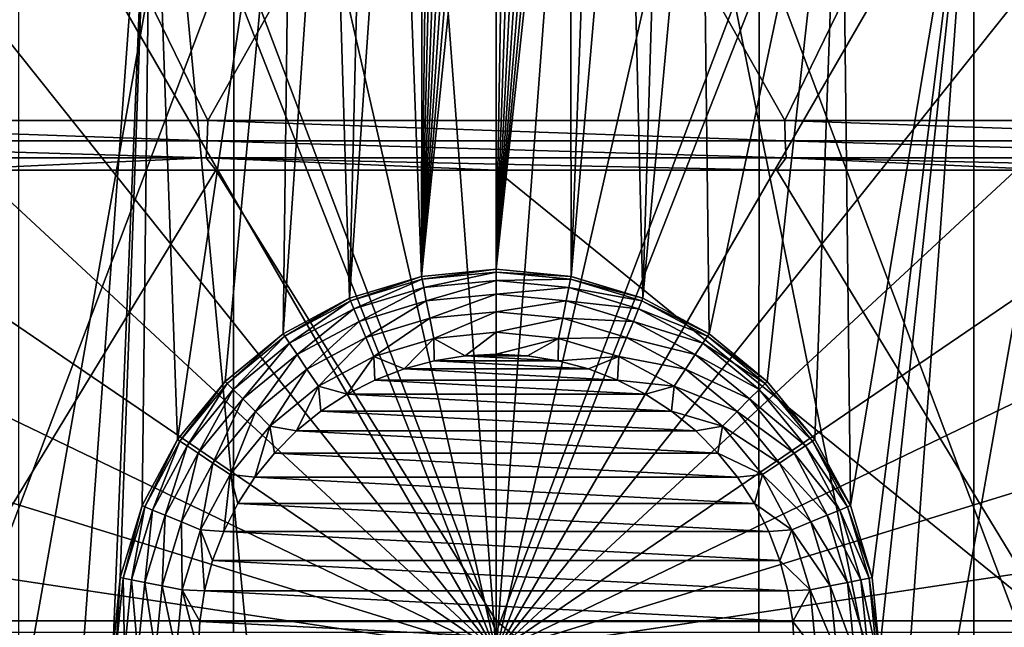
# Model space of a CAD drawing. Header units: metres. Extents: x -24 to 24, y -69 to 184.
# Tile 786 of 896: x -1.12 to 1.19, y 153.96 to 155.39. Entities that reach past the tile are written whole.
import ezdxf

# ---------------------------------------------------------------- set-up
doc = ezdxf.new("R2010")
doc.units = ezdxf.units.M
for name, color, linetype in [('4034', 7, 'CONTINUOUS'), ('4035', 7, 'CONTINUOUS'), ('4047', 7, 'CONTINUOUS'), ('4050', 7, 'CONTINUOUS'), ('4068', 2, 'CONTINUOUS'), ('4099', 7, 'CONTINUOUS'), ('4189', 7, 'CONTINUOUS'), ('4190', 7, 'CONTINUOUS'), ('4223', 7, 'CONTINUOUS'), ('4224', 7, 'CONTINUOUS'), ('4227', 7, 'CONTINUOUS'), ('608', 7, 'CONTINUOUS'), ('611', 7, 'CONTINUOUS'), ('618', 7, 'CONTINUOUS'), ('715', 7, 'CONTINUOUS'), ('731', 7, 'CONTINUOUS')]:
    doc.layers.add(name, color=color, linetype=linetype)

msp = doc.modelspace()

# ---------------------------------------------------------------- linework, layer by layer
at = {"layer": '4034'}
for points in [[(0, 147.8, -24.25), (2.16705, 160.06449, -24.152979), (2.173753, 147.8, -24.152377)], [(0, 160.06449, -24.25), (2.16705, 160.06449, -24.152979), (0, 147.8, -24.25)]]:
    msp.add_3dface(points, dxfattribs=at)
at = {"layer": '4035'}
for points in [[(0, 160.06449, -24.25), (-2.173753, 147.8, -24.152377), (-2.167046, 160.06449, -24.152979)], [(0, 160.06449, -24.25), (0, 147.8, -24.25), (-2.173753, 147.8, -24.152377)]]:
    msp.add_3dface(points, dxfattribs=at)
at = {"layer": '4047'}
for points in [[(0, 158.202198, -21.42148), (2.111006, 147.74019, -23.455195), (0.989318, 158.202198, -21.398623)], [(0, 147.74019, -23.55), (2.111006, 147.74019, -23.455195), (0, 158.202198, -21.42148)], [(0.989318, 158.202198, -21.398623), (2.111006, 147.74019, -23.455195), (1.976525, 158.202198, -21.3301)]]:
    msp.add_3dface(points, dxfattribs=at)
at = {"layer": '4050'}
for points in [[(-0.989318, 158.202198, -21.398623), (-1.976525, 158.202198, -21.3301), (-2.111006, 147.74019, -23.455195)], [(0, 147.74019, -23.55), (-0.989318, 158.202198, -21.398623), (-2.111006, 147.74019, -23.455195)], [(0, 147.74019, -23.55), (0, 158.202198, -21.42148), (-0.989318, 158.202198, -21.398623)]]:
    msp.add_3dface(points, dxfattribs=at)
at = {"layer": '4068'}
for points in [[(1.545021, 155.32229, 5.421079), (-2.4, 160.902618, 5.37238), (1.758052, 155.048588, 5.423467)], [(1.289863, 155.557181, 5.419029), (-2.4, 160.902618, 5.37238), (1.545021, 155.32229, 5.421079)], [(-2.4, 160.902618, 5.37238), (2.4, 160.902618, 5.37238), (1.758052, 155.048588, 5.423467)]]:
    msp.add_3dface(points, dxfattribs=at)
at = {"layer": '4099'}
for points in [[(-3.717684, 161.102693, -8.212887), (3.344558, 153.983029, -7.839761), (1.289207, 155.557692, -7.922286)], [(3.717684, 161.102693, -8.212887), (3.344558, 153.983029, -7.839761), (-3.717684, 161.102693, -8.212887)], [(2.971432, 146.863365, -7.466635), (-2.971432, 146.863365, -7.466635), (-3.344558, 153.983029, -7.839761)], [(2.971432, 146.863365, -7.466635), (-3.344558, 153.983029, -7.839761), (-1.289207, 152.242308, -7.748534)]]:
    msp.add_3dface(points, dxfattribs=at)
at = {"layer": '4189'}
for points in [[(-0.175593, 154.782703, 21.05), (0, 156.508824, 21.05), (0, 154.8, 21.05)], [(-0.029126, 156.506782, 21.05), (0, 156.508824, 21.05), (-0.175593, 154.782703, 21.05)], [(-0.05769, 156.500697, 21.05), (-0.029126, 156.506782, 21.05), (-0.175593, 154.782703, 21.05)], [(-0.085137, 156.49068, 21.05), (-0.05769, 156.500697, 21.05), (-0.175593, 154.782703, 21.05)], [(0, 156.508824, 21.05), (0.029126, 156.506782, 21.05), (0, 154.8, 21.05)], [(0.029126, 156.506782, 21.05), (0.05769, 156.500697, 21.05), (0, 154.8, 21.05)], [(0.05769, 156.500697, 21.05), (0.085137, 156.49068, 21.05), (0, 154.8, 21.05)], [(-0.110878, 156.476955, 21.05), (-0.085137, 156.49068, 21.05), (-0.175593, 154.782703, 21.05)], [(-0.134492, 156.459748, 21.05), (-0.110878, 156.476955, 21.05), (-0.175593, 154.782703, 21.05)], [(0.085137, 156.49068, 21.05), (0.110878, 156.476955, 21.05), (0, 154.8, 21.05)], [(0.110878, 156.476955, 21.05), (0.134492, 156.459748, 21.05), (0, 154.8, 21.05)], [(-0.155463, 156.439422, 21.05), (-0.134492, 156.459748, 21.05), (-0.175593, 154.782703, 21.05)], [(0.134492, 156.459748, 21.05), (0.155463, 156.439422, 21.05), (0, 154.8, 21.05)], [(-0.17339, 156.416376, 21.05), (-0.155463, 156.439422, 21.05), (-0.175593, 154.782703, 21.05)], [(0.155463, 156.439422, 21.05), (0.17339, 156.416376, 21.05), (0, 154.8, 21.05)], [(-0.233665, 156.343033, 21.05), (-0.17339, 156.416376, 21.05), (-0.175593, 154.782703, 21.05)], [(0, 154.8, 21.05), (0.17339, 156.416376, 21.05), (0.175593, 154.782703, 21.05)], [(0.17339, 156.416376, 21.05), (0.233665, 156.343033, 21.05), (0.175593, 154.782703, 21.05)], [(-0.34442, 154.73149, 21.05), (-0.233665, 156.343033, 21.05), (-0.175593, 154.782703, 21.05)], [(-0.30692, 156.282658, 21.05), (-0.233665, 156.343033, 21.05), (-0.34442, 154.73149, 21.05)], [(0.233665, 156.343033, 21.05), (0.30692, 156.282658, 21.05), (0.175593, 154.782703, 21.05)], [(-0.39042, 156.237502, 21.05), (-0.30692, 156.282658, 21.05), (-0.34442, 154.73149, 21.05)], [(0.175593, 154.782703, 21.05), (0.30692, 156.282658, 21.05), (0.34442, 154.73149, 21.05)], [(0.30692, 156.282658, 21.05), (0.39042, 156.237502, 21.05), (0.34442, 154.73149, 21.05)], [(-0.500007, 154.648327, 21.05), (-0.39042, 156.237502, 21.05), (-0.34442, 154.73149, 21.05)], [(-0.481053, 156.209251, 21.05), (-0.39042, 156.237502, 21.05), (-0.500007, 154.648327, 21.05)], [(0.39042, 156.237502, 21.05), (0.481053, 156.209251, 21.05), (0.34442, 154.73149, 21.05)], [(-0.809685, 156.115505, 21.05), (-0.481053, 156.209251, 21.05), (-0.748315, 154.400024, 21.05)], [(-0.748315, 154.400024, 21.05), (-0.481053, 156.209251, 21.05), (-0.636393, 154.536399, 21.05)], [(-0.636393, 154.536399, 21.05), (-0.481053, 156.209251, 21.05), (-0.500007, 154.648327, 21.05)], [(0.34442, 154.73149, 21.05), (0.481053, 156.209251, 21.05), (0.500007, 154.648327, 21.05)], [(0.481053, 156.209251, 21.05), (0.809685, 156.115505, 21.05), (0.500007, 154.648327, 21.05)], [(-1.121322, 151.824744, 21.05), (-0.809685, 156.115505, 21.05), (-0.9, 153.9, 21.05)], [(-1.121322, 155.975256, 21.05), (-0.809685, 156.115505, 21.05), (-1.121322, 151.824744, 21.05)], [(-0.9, 153.9, 21.05), (-0.809685, 156.115505, 21.05), (-0.882707, 154.07558, 21.05)], [(-0.882707, 154.07558, 21.05), (-0.809685, 156.115505, 21.05), (-0.831497, 154.244399, 21.05)], [(-0.831497, 154.244399, 21.05), (-0.809685, 156.115505, 21.05), (-0.748315, 154.400024, 21.05)], [(0.500007, 154.648327, 21.05), (0.809685, 156.115505, 21.05), (0.636393, 154.536399, 21.05)], [(0.636393, 154.536399, 21.05), (0.809685, 156.115505, 21.05), (0.748315, 154.400024, 21.05)], [(0.748315, 154.400024, 21.05), (0.809685, 156.115505, 21.05), (0.831497, 154.244399, 21.05)], [(0.809685, 156.115505, 21.05), (1.121322, 155.975256, 21.05), (0.831497, 154.244399, 21.05)], [(1.121322, 155.975256, 21.05), (0.809685, 151.684495, 21.05), (0.9, 153.9, 21.05)], [(1.121322, 151.824744, 21.05), (0.809685, 151.684495, 21.05), (1.121322, 155.975256, 21.05)], [(0.831497, 154.244399, 21.05), (1.121322, 155.975256, 21.05), (0.882707, 154.07558, 21.05)], [(1.121322, 155.975256, 21.05), (0.9, 153.9, 21.05), (0.882707, 154.07558, 21.05)], [(1.409423, 155.791449, 21.05), (1.121322, 151.824744, 21.05), (1.121322, 155.975256, 21.05)], [(1.409423, 152.008551, 21.05), (1.121322, 151.824744, 21.05), (1.409423, 155.791449, 21.05)]]:
    msp.add_3dface(points, dxfattribs=at)
at = {"layer": '4190'}
for points in [[(-0.228387, 156.947608, 24.155875), (-0.680058, 156.87953, 24.155875), (0, 153.9, 24.25)], [(0.228387, 156.947608, 24.155875), (-0.228387, 156.947608, 24.155875), (0, 153.9, 24.25)], [(0.680058, 156.87953, 24.155875), (0.228387, 156.947608, 24.155875), (0, 153.9, 24.25)], [(-0.680058, 156.87953, 24.155875), (-1.116538, 156.744893, 24.155875), (0, 153.9, 24.25)], [(1.116538, 156.744893, 24.155875), (0.680058, 156.87953, 24.155875), (0, 153.9, 24.25)], [(-1.116538, 156.744893, 24.155875), (-1.528077, 156.546707, 24.155875), (0, 153.9, 24.25)], [(1.528077, 156.546707, 24.155875), (1.116538, 156.744893, 24.155875), (0, 153.9, 24.25)], [(-1.528077, 156.546707, 24.155875), (-1.905481, 156.289397, 24.155875), (0, 153.9, 24.25)], [(1.905481, 156.289397, 24.155875), (1.528077, 156.546707, 24.155875), (0, 153.9, 24.25)], [(-1.905481, 156.289397, 24.155875), (-2.240319, 155.978713, 24.155875), (0, 153.9, 24.25)], [(2.240319, 155.978713, 24.155875), (1.905481, 156.289397, 24.155875), (0, 153.9, 24.25)], [(-2.240319, 155.978713, 24.155875), (-2.525113, 155.621593, 24.155875), (0, 153.9, 24.25)], [(2.525113, 155.621593, 24.155875), (2.240319, 155.978713, 24.155875), (0, 153.9, 24.25)], [(-2.525113, 155.621593, 24.155875), (-2.753499, 155.226015, 24.155875), (0, 153.9, 24.25)], [(2.753499, 155.226015, 24.155875), (2.525113, 155.621593, 24.155875), (0, 153.9, 24.25)], [(-2.753499, 155.226015, 24.155875), (-2.920378, 154.800817, 24.155875), (0, 153.9, 24.25)], [(2.920378, 154.800817, 24.155875), (2.753499, 155.226015, 24.155875), (0, 153.9, 24.25)], [(-2.920378, 154.800817, 24.155875), (-3.022019, 154.355496, 24.155875), (0, 153.9, 24.25)], [(3.022019, 154.355496, 24.155875), (2.920378, 154.800817, 24.155875), (0, 153.9, 24.25)], [(-3.022019, 154.355496, 24.155875), (-3.056154, 153.9, 24.155875), (0, 153.9, 24.25)], [(1.528801, 153.9, 24.226463), (3.022019, 154.355496, 24.155875), (0, 153.9, 24.25)]]:
    msp.add_3dface(points, dxfattribs=at)
at = {"layer": '4223'}
for points in [[(-0.175593, 154.782703, 21.05), (0, 154.8, 21.05), (-0.175581, 154.782707, 22.85)], [(-0.175581, 154.782707, 22.85), (0, 154.8, 21.05), (0, 154.8, 22.85)], [(0, 154.8, 22.85), (0.175593, 154.782703, 21.05), (0.175581, 154.782707, 22.85)], [(0, 154.8, 21.05), (0.175593, 154.782703, 21.05), (0, 154.8, 22.85)], [(-0.34442, 154.73149, 21.05), (-0.175593, 154.782703, 21.05), (-0.344415, 154.731492, 22.85)], [(-0.344415, 154.731492, 22.85), (-0.175593, 154.782703, 21.05), (-0.175581, 154.782707, 22.85)], [(0.175581, 154.782707, 22.85), (0.175593, 154.782703, 21.05), (0.344415, 154.731492, 22.85)], [(0.175593, 154.782703, 21.05), (0.34442, 154.73149, 21.05), (0.344415, 154.731492, 22.85)], [(-0.500013, 154.648323, 22.85), (-0.34442, 154.73149, 21.05), (-0.344415, 154.731492, 22.85)], [(-0.500007, 154.648327, 21.05), (-0.34442, 154.73149, 21.05), (-0.500013, 154.648323, 22.85)], [(0.344415, 154.731492, 22.85), (0.500007, 154.648327, 21.05), (0.500013, 154.648323, 22.85)], [(0.34442, 154.73149, 21.05), (0.500007, 154.648327, 21.05), (0.344415, 154.731492, 22.85)], [(-0.636396, 154.536396, 22.85), (-0.636393, 154.536399, 21.05), (-0.500013, 154.648323, 22.85)], [(-0.636393, 154.536399, 21.05), (-0.500007, 154.648327, 21.05), (-0.500013, 154.648323, 22.85)], [(0.500007, 154.648327, 21.05), (0.636393, 154.536399, 21.05), (0.500013, 154.648323, 22.85)], [(0.500013, 154.648323, 22.85), (0.636393, 154.536399, 21.05), (0.636396, 154.536396, 22.85)], [(-0.748323, 154.400013, 22.85), (-0.748315, 154.400024, 21.05), (-0.636396, 154.536396, 22.85)], [(-0.748315, 154.400024, 21.05), (-0.636393, 154.536399, 21.05), (-0.636396, 154.536396, 22.85)], [(0.636393, 154.536399, 21.05), (0.748315, 154.400024, 21.05), (0.636396, 154.536396, 22.85)], [(0.636396, 154.536396, 22.85), (0.748315, 154.400024, 21.05), (0.748323, 154.400013, 22.85)], [(-0.831497, 154.244399, 21.05), (-0.748315, 154.400024, 21.05), (-0.831492, 154.244415, 22.85)], [(-0.831492, 154.244415, 22.85), (-0.748315, 154.400024, 21.05), (-0.748323, 154.400013, 22.85)], [(0.748315, 154.400024, 21.05), (0.831497, 154.244399, 21.05), (0.748323, 154.400013, 22.85)], [(0.748323, 154.400013, 22.85), (0.831497, 154.244399, 21.05), (0.831492, 154.244415, 22.85)], [(-0.882707, 154.075581, 22.85), (-0.831497, 154.244399, 21.05), (-0.831492, 154.244415, 22.85)], [(-0.882707, 154.07558, 21.05), (-0.831497, 154.244399, 21.05), (-0.882707, 154.075581, 22.85)], [(0.831492, 154.244415, 22.85), (0.831497, 154.244399, 21.05), (0.882707, 154.075581, 22.85)], [(0.831497, 154.244399, 21.05), (0.882707, 154.07558, 21.05), (0.882707, 154.075581, 22.85)], [(-0.9, 153.9, 22.85), (-0.882707, 154.07558, 21.05), (-0.882707, 154.075581, 22.85)], [(-0.9, 153.9, 21.05), (-0.882707, 154.07558, 21.05), (-0.9, 153.9, 22.85)], [(0.882707, 154.07558, 21.05), (0.9, 153.9, 21.05), (0.882707, 154.075581, 22.85)], [(0.9, 153.9, 21.05), (0.9, 153.9, 22.85), (0.882707, 154.075581, 22.85)]]:
    msp.add_3dface(points, dxfattribs=at)
at = {"layer": '4224'}
for points in [[(-0.145665, 154.584676, 23.05), (0.2165, 154.565678, 23.05), (-0.2165, 154.565678, 23.05)], [(-0.073243, 154.596157, 23.05), (0.145665, 154.584676, 23.05), (-0.145665, 154.584676, 23.05)], [(0.145665, 154.584676, 23.05), (0.2165, 154.565678, 23.05), (-0.145665, 154.584676, 23.05)], [(0, 154.599999, 23.05), (0.073243, 154.596157, 23.05), (-0.073243, 154.596157, 23.05)], [(0.073243, 154.596157, 23.05), (0.145665, 154.584676, 23.05), (-0.073243, 154.596157, 23.05)], [(-0.2165, 154.565678, 23.05), (0.284965, 154.53937, 23.05), (-0.284965, 154.53937, 23.05)], [(0.2165, 154.565678, 23.05), (0.284965, 154.53937, 23.05), (-0.2165, 154.565678, 23.05)], [(-0.284965, 154.53937, 23.05), (0.350292, 154.506049, 23.05), (-0.350292, 154.506049, 23.05)], [(0.284965, 154.53937, 23.05), (0.350292, 154.506049, 23.05), (-0.284965, 154.53937, 23.05)], [(-0.350292, 154.506049, 23.05), (0.411769, 154.466079, 23.05), (-0.411769, 154.466079, 23.05)], [(0.350292, 154.506049, 23.05), (0.411769, 154.466079, 23.05), (-0.350292, 154.506049, 23.05)], [(-0.411769, 154.466079, 23.05), (0.468736, 154.41989, 23.05), (-0.468736, 154.41989, 23.05)], [(0.411769, 154.466079, 23.05), (0.468736, 154.41989, 23.05), (-0.411769, 154.466079, 23.05)], [(-0.468736, 154.41989, 23.05), (0.520567, 154.367985, 23.05), (-0.520567, 154.367985, 23.05)], [(0.468736, 154.41989, 23.05), (0.520567, 154.367985, 23.05), (-0.468736, 154.41989, 23.05)], [(-0.520567, 154.367985, 23.05), (0.566673, 154.310952, 23.05), (-0.566673, 154.310952, 23.05)], [(0.520567, 154.367985, 23.05), (0.566673, 154.310952, 23.05), (-0.520567, 154.367985, 23.05)], [(-0.566673, 154.310952, 23.05), (0.606542, 154.249437, 23.05), (-0.606542, 154.249437, 23.05)], [(0.566673, 154.310952, 23.05), (0.606542, 154.249437, 23.05), (-0.566673, 154.310952, 23.05)], [(-0.606542, 154.249437, 23.05), (0.63976, 154.18409, 23.05), (-0.63976, 154.18409, 23.05)], [(0.606542, 154.249437, 23.05), (0.63976, 154.18409, 23.05), (-0.606542, 154.249437, 23.05)], [(-0.63976, 154.18409, 23.05), (0.665987, 154.11555, 23.05), (-0.665987, 154.11555, 23.05)], [(0.63976, 154.18409, 23.05), (0.665987, 154.11555, 23.05), (-0.63976, 154.18409, 23.05)], [(-0.665987, 154.11555, 23.05), (0.684889, 154.044657, 23.05), (-0.684889, 154.044657, 23.05)], [(0.665987, 154.11555, 23.05), (0.684889, 154.044657, 23.05), (-0.665987, 154.11555, 23.05)], [(-0.684889, 154.044657, 23.05), (0.696239, 153.972449, 23.05), (-0.696239, 153.972449, 23.05)], [(0.684889, 154.044657, 23.05), (0.696239, 153.972449, 23.05), (-0.684889, 154.044657, 23.05)], [(-0.696239, 153.972449, 23.05), (0.7, 153.9, 23.05), (-0.7, 153.9, 23.05)], [(0.696239, 153.972449, 23.05), (0.7, 153.9, 23.05), (-0.696239, 153.972449, 23.05)]]:
    msp.add_3dface(points, dxfattribs=at)
at = {"layer": '4227'}
for points in [[(-0.175581, 154.782707, 22.85), (0, 154.8, 22.85), (-0.174252, 154.776023, 22.901764)], [(0, 154.8, 22.85), (0, 154.793185, 22.901764), (-0.174252, 154.776023, 22.901764)], [(0, 154.793185, 22.901764), (-0.170349, 154.756401, 22.950045), (-0.174252, 154.776023, 22.901764)], [(0, 154.773179, 22.950045), (-0.170349, 154.756401, 22.950045), (0, 154.793185, 22.901764)], [(0, 154.8, 22.85), (0.175581, 154.782707, 22.85), (0, 154.793185, 22.901764)], [(0.174252, 154.776023, 22.901764), (0, 154.773179, 22.950045), (0, 154.793185, 22.901764)], [(0.175581, 154.782707, 22.85), (0.174252, 154.776023, 22.901764), (0, 154.793185, 22.901764)], [(-0.344415, 154.731492, 22.85), (-0.175581, 154.782707, 22.85), (-0.341807, 154.725195, 22.901764)], [(-0.175581, 154.782707, 22.85), (-0.174252, 154.776023, 22.901764), (-0.341807, 154.725195, 22.901764)], [(-0.174252, 154.776023, 22.901764), (-0.334151, 154.706712, 22.950045), (-0.341807, 154.725195, 22.901764)], [(-0.170349, 154.756401, 22.950045), (-0.334151, 154.706712, 22.950045), (-0.174252, 154.776023, 22.901764)], [(0, 154.773179, 22.950045), (-0.164139, 154.725181, 22.991495), (-0.170349, 154.756401, 22.950045)], [(0, 154.741347, 22.991495), (-0.164139, 154.725181, 22.991495), (0, 154.773179, 22.950045)], [(0.170349, 154.756401, 22.950045), (0, 154.773179, 22.950045), (0.174252, 154.776023, 22.901764)], [(0.170349, 154.756401, 22.950045), (0, 154.741347, 22.991495), (0, 154.773179, 22.950045)], [(0.341807, 154.725195, 22.901764), (0.170349, 154.756401, 22.950045), (0.174252, 154.776023, 22.901764)], [(0.175581, 154.782707, 22.85), (0.344415, 154.731492, 22.85), (0.174252, 154.776023, 22.901764)], [(0.344415, 154.731492, 22.85), (0.341807, 154.725195, 22.901764), (0.174252, 154.776023, 22.901764)], [(-0.170349, 154.756401, 22.950045), (-0.32197, 154.677304, 22.991495), (-0.334151, 154.706712, 22.950045)], [(-0.164139, 154.725181, 22.991495), (-0.32197, 154.677304, 22.991495), (-0.170349, 154.756401, 22.950045)], [(0, 154.741347, 22.991495), (-0.156046, 154.684495, 23.023284), (-0.164139, 154.725181, 22.991495)], [(0, 154.699864, 23.023284), (-0.156046, 154.684495, 23.023284), (0, 154.741347, 22.991495)], [(0.164139, 154.725181, 22.991495), (0, 154.741347, 22.991495), (0.170349, 154.756401, 22.950045)], [(0.164139, 154.725181, 22.991495), (0, 154.699864, 23.023284), (0, 154.741347, 22.991495)], [(0.334151, 154.706712, 22.950045), (0.164139, 154.725181, 22.991495), (0.170349, 154.756401, 22.950045)], [(0.334151, 154.706712, 22.950045), (0.170349, 154.756401, 22.950045), (0.341807, 154.725195, 22.901764)], [(-0.500013, 154.648323, 22.85), (-0.344415, 154.731492, 22.85), (-0.496227, 154.642656, 22.901764)], [(-0.344415, 154.731492, 22.85), (-0.341807, 154.725195, 22.901764), (-0.496227, 154.642656, 22.901764)], [(-0.341807, 154.725195, 22.901764), (-0.485112, 154.626022, 22.950045), (-0.496227, 154.642656, 22.901764)], [(-0.334151, 154.706712, 22.950045), (-0.485112, 154.626022, 22.950045), (-0.341807, 154.725195, 22.901764)], [(-0.164139, 154.725181, 22.991495), (-0.306095, 154.638978, 23.023284), (-0.32197, 154.677304, 22.991495)], [(-0.156046, 154.684495, 23.023284), (-0.306095, 154.638978, 23.023284), (-0.164139, 154.725181, 22.991495)], [(0.156046, 154.684495, 23.023284), (0, 154.699864, 23.023284), (0.164139, 154.725181, 22.991495)], [(0.32197, 154.677304, 22.991495), (0.156046, 154.684495, 23.023284), (0.164139, 154.725181, 22.991495)], [(0.32197, 154.677304, 22.991495), (0.164139, 154.725181, 22.991495), (0.334151, 154.706712, 22.950045)], [(0.496227, 154.642656, 22.901764), (0.334151, 154.706712, 22.950045), (0.341807, 154.725195, 22.901764)], [(0.344415, 154.731492, 22.85), (0.500013, 154.648323, 22.85), (0.341807, 154.725195, 22.901764)], [(0.500013, 154.648323, 22.85), (0.496227, 154.642656, 22.901764), (0.341807, 154.725195, 22.901764)], [(-0.334151, 154.706712, 22.950045), (-0.467428, 154.599555, 22.991495), (-0.485112, 154.626022, 22.950045)], [(-0.32197, 154.677304, 22.991495), (-0.467428, 154.599555, 22.991495), (-0.334151, 154.706712, 22.950045)], [(0, 154.699864, 23.023284), (-0.146622, 154.63712, 23.043239), (-0.156046, 154.684495, 23.023284)], [(0, 154.651561, 23.043239), (-0.146622, 154.63712, 23.043239), (0, 154.699864, 23.023284)], [(0.156046, 154.684495, 23.023284), (0, 154.651561, 23.043239), (0, 154.699864, 23.023284)], [(0.485112, 154.626022, 22.950045), (0.32197, 154.677304, 22.991495), (0.334151, 154.706712, 22.950045)], [(0.485112, 154.626022, 22.950045), (0.334151, 154.706712, 22.950045), (0.496227, 154.642656, 22.901764)], [(-0.32197, 154.677304, 22.991495), (-0.444381, 154.565063, 23.023284), (-0.467428, 154.599555, 22.991495)], [(-0.306095, 154.638978, 23.023284), (-0.444381, 154.565063, 23.023284), (-0.32197, 154.677304, 22.991495)], [(-0.156046, 154.684495, 23.023284), (-0.28761, 154.594352, 23.043239), (-0.306095, 154.638978, 23.023284)], [(-0.146622, 154.63712, 23.043239), (-0.28761, 154.594352, 23.043239), (-0.156046, 154.684495, 23.023284)], [(0.146622, 154.63712, 23.043239), (0, 154.651561, 23.043239), (0.156046, 154.684495, 23.023284)], [(0.306095, 154.638978, 23.023284), (0.146622, 154.63712, 23.043239), (0.156046, 154.684495, 23.023284)], [(0.306095, 154.638978, 23.023284), (0.156046, 154.684495, 23.023284), (0.32197, 154.677304, 22.991495)], [(0.467428, 154.599555, 22.991495), (0.306095, 154.638978, 23.023284), (0.32197, 154.677304, 22.991495)], [(0.467428, 154.599555, 22.991495), (0.32197, 154.677304, 22.991495), (0.485112, 154.626022, 22.950045)], [(-0.636396, 154.536396, 22.85), (-0.500013, 154.648323, 22.85), (-0.631577, 154.531577, 22.901764)], [(-0.500013, 154.648323, 22.85), (-0.496227, 154.642656, 22.901764), (-0.631577, 154.531577, 22.901764)], [(0, 154.651561, 23.043239), (-0.073243, 154.596157, 23.05), (-0.146622, 154.63712, 23.043239)], [(0, 154.599999, 23.05), (-0.073243, 154.596157, 23.05), (0, 154.651561, 23.043239)], [(0.146622, 154.63712, 23.043239), (0, 154.599999, 23.05), (0, 154.651561, 23.043239)], [(0.500013, 154.648323, 22.85), (0.636396, 154.536396, 22.85), (0.496227, 154.642656, 22.901764)], [(-0.496227, 154.642656, 22.901764), (-0.617431, 154.517431, 22.950045), (-0.631577, 154.531577, 22.901764)], [(-0.485112, 154.626022, 22.950045), (-0.617431, 154.517431, 22.950045), (-0.496227, 154.642656, 22.901764)], [(-0.485112, 154.626022, 22.950045), (-0.594922, 154.494922, 22.991495), (-0.617431, 154.517431, 22.950045)], [(-0.467428, 154.599555, 22.991495), (-0.594922, 154.494922, 22.991495), (-0.485112, 154.626022, 22.950045)], [(-0.306095, 154.638978, 23.023284), (-0.417545, 154.524901, 23.043239), (-0.444381, 154.565063, 23.023284)], [(-0.28761, 154.594352, 23.043239), (-0.417545, 154.524901, 23.043239), (-0.306095, 154.638978, 23.023284)], [(-0.146622, 154.63712, 23.043239), (-0.2165, 154.565678, 23.05), (-0.28761, 154.594352, 23.043239)], [(-0.145665, 154.584676, 23.05), (-0.2165, 154.565678, 23.05), (-0.146622, 154.63712, 23.043239)], [(-0.073243, 154.596157, 23.05), (-0.145665, 154.584676, 23.05), (-0.146622, 154.63712, 23.043239)], [(0.073243, 154.596157, 23.05), (0, 154.599999, 23.05), (0.146622, 154.63712, 23.043239)], [(0.145665, 154.584676, 23.05), (0.073243, 154.596157, 23.05), (0.146622, 154.63712, 23.043239)], [(0.28761, 154.594352, 23.043239), (0.145665, 154.584676, 23.05), (0.146622, 154.63712, 23.043239)], [(0.28761, 154.594352, 23.043239), (0.146622, 154.63712, 23.043239), (0.306095, 154.638978, 23.023284)], [(0.444381, 154.565063, 23.023284), (0.28761, 154.594352, 23.043239), (0.306095, 154.638978, 23.023284)], [(0.444381, 154.565063, 23.023284), (0.306095, 154.638978, 23.023284), (0.467428, 154.599555, 22.991495)], [(0.617431, 154.517431, 22.950045), (0.467428, 154.599555, 22.991495), (0.485112, 154.626022, 22.950045)], [(0.631577, 154.531577, 22.901764), (0.485112, 154.626022, 22.950045), (0.496227, 154.642656, 22.901764)], [(0.617431, 154.517431, 22.950045), (0.485112, 154.626022, 22.950045), (0.631577, 154.531577, 22.901764)], [(0.636396, 154.536396, 22.85), (0.631577, 154.531577, 22.901764), (0.496227, 154.642656, 22.901764)], [(-0.467428, 154.599555, 22.991495), (-0.565589, 154.465589, 23.023284), (-0.594922, 154.494922, 22.991495)], [(-0.444381, 154.565063, 23.023284), (-0.565589, 154.465589, 23.023284), (-0.467428, 154.599555, 22.991495)], [(-0.28761, 154.594352, 23.043239), (-0.350292, 154.506049, 23.05), (-0.417545, 154.524901, 23.043239)], [(-0.284965, 154.53937, 23.05), (-0.350292, 154.506049, 23.05), (-0.28761, 154.594352, 23.043239)], [(-0.2165, 154.565678, 23.05), (-0.284965, 154.53937, 23.05), (-0.28761, 154.594352, 23.043239)], [(0.2165, 154.565678, 23.05), (0.145665, 154.584676, 23.05), (0.28761, 154.594352, 23.043239)], [(0.284965, 154.53937, 23.05), (0.2165, 154.565678, 23.05), (0.28761, 154.594352, 23.043239)], [(0.417545, 154.524901, 23.043239), (0.284965, 154.53937, 23.05), (0.28761, 154.594352, 23.043239)], [(0.417545, 154.524901, 23.043239), (0.28761, 154.594352, 23.043239), (0.444381, 154.565063, 23.023284)], [(0.594922, 154.494922, 22.991495), (0.444381, 154.565063, 23.023284), (0.467428, 154.599555, 22.991495)], [(0.594922, 154.494922, 22.991495), (0.467428, 154.599555, 22.991495), (0.617431, 154.517431, 22.950045)], [(-0.444381, 154.565063, 23.023284), (-0.531434, 154.431434, 23.043239), (-0.565589, 154.465589, 23.023284)], [(-0.417545, 154.524901, 23.043239), (-0.531434, 154.431434, 23.043239), (-0.444381, 154.565063, 23.023284)], [(0.565589, 154.465589, 23.023284), (0.417545, 154.524901, 23.043239), (0.444381, 154.565063, 23.023284)], [(0.565589, 154.465589, 23.023284), (0.444381, 154.565063, 23.023284), (0.594922, 154.494922, 22.991495)], [(-0.748323, 154.400013, 22.85), (-0.636396, 154.536396, 22.85), (-0.742656, 154.396227, 22.901764)], [(-0.636396, 154.536396, 22.85), (-0.631577, 154.531577, 22.901764), (-0.742656, 154.396227, 22.901764)], [(-0.631577, 154.531577, 22.901764), (-0.726022, 154.385112, 22.950045), (-0.742656, 154.396227, 22.901764)], [(-0.617431, 154.517431, 22.950045), (-0.726022, 154.385112, 22.950045), (-0.631577, 154.531577, 22.901764)], [(0.350292, 154.506049, 23.05), (0.284965, 154.53937, 23.05), (0.417545, 154.524901, 23.043239)], [(0.742656, 154.396227, 22.901764), (0.617431, 154.517431, 22.950045), (0.631577, 154.531577, 22.901764)], [(0.636396, 154.536396, 22.85), (0.748323, 154.400013, 22.85), (0.631577, 154.531577, 22.901764)], [(0.748323, 154.400013, 22.85), (0.742656, 154.396227, 22.901764), (0.631577, 154.531577, 22.901764)], [(-0.617431, 154.517431, 22.950045), (-0.699555, 154.367428, 22.991495), (-0.726022, 154.385112, 22.950045)], [(-0.594922, 154.494922, 22.991495), (-0.699555, 154.367428, 22.991495), (-0.617431, 154.517431, 22.950045)], [(-0.417545, 154.524901, 23.043239), (-0.468736, 154.41989, 23.05), (-0.531434, 154.431434, 23.043239)], [(-0.411769, 154.466079, 23.05), (-0.468736, 154.41989, 23.05), (-0.417545, 154.524901, 23.043239)], [(-0.350292, 154.506049, 23.05), (-0.411769, 154.466079, 23.05), (-0.417545, 154.524901, 23.043239)], [(0.411769, 154.466079, 23.05), (0.350292, 154.506049, 23.05), (0.417545, 154.524901, 23.043239)], [(0.531434, 154.431434, 23.043239), (0.411769, 154.466079, 23.05), (0.417545, 154.524901, 23.043239)], [(0.531434, 154.431434, 23.043239), (0.417545, 154.524901, 23.043239), (0.565589, 154.465589, 23.023284)], [(0.726022, 154.385112, 22.950045), (0.594922, 154.494922, 22.991495), (0.617431, 154.517431, 22.950045)], [(0.726022, 154.385112, 22.950045), (0.617431, 154.517431, 22.950045), (0.742656, 154.396227, 22.901764)], [(-0.594922, 154.494922, 22.991495), (-0.665063, 154.344381, 23.023284), (-0.699555, 154.367428, 22.991495)], [(-0.565589, 154.465589, 23.023284), (-0.665063, 154.344381, 23.023284), (-0.594922, 154.494922, 22.991495)], [(0.699555, 154.367428, 22.991495), (0.565589, 154.465589, 23.023284), (0.594922, 154.494922, 22.991495)], [(0.699555, 154.367428, 22.991495), (0.594922, 154.494922, 22.991495), (0.726022, 154.385112, 22.950045)], [(-0.565589, 154.465589, 23.023284), (-0.624901, 154.317545, 23.043239), (-0.665063, 154.344381, 23.023284)], [(-0.531434, 154.431434, 23.043239), (-0.624901, 154.317545, 23.043239), (-0.565589, 154.465589, 23.023284)], [(0.468736, 154.41989, 23.05), (0.411769, 154.466079, 23.05), (0.531434, 154.431434, 23.043239)], [(0.665063, 154.344381, 23.023284), (0.531434, 154.431434, 23.043239), (0.565589, 154.465589, 23.023284)], [(0.665063, 154.344381, 23.023284), (0.565589, 154.465589, 23.023284), (0.699555, 154.367428, 22.991495)], [(-0.531434, 154.431434, 23.043239), (-0.566673, 154.310952, 23.05), (-0.624901, 154.317545, 23.043239)], [(-0.520567, 154.367985, 23.05), (-0.566673, 154.310952, 23.05), (-0.531434, 154.431434, 23.043239)], [(-0.468736, 154.41989, 23.05), (-0.520567, 154.367985, 23.05), (-0.531434, 154.431434, 23.043239)], [(0.520567, 154.367985, 23.05), (0.468736, 154.41989, 23.05), (0.531434, 154.431434, 23.043239)], [(0.624901, 154.317545, 23.043239), (0.520567, 154.367985, 23.05), (0.531434, 154.431434, 23.043239)], [(0.624901, 154.317545, 23.043239), (0.531434, 154.431434, 23.043239), (0.665063, 154.344381, 23.023284)], [(-0.831492, 154.244415, 22.85), (-0.748323, 154.400013, 22.85), (-0.825195, 154.241807, 22.901764)], [(-0.748323, 154.400013, 22.85), (-0.742656, 154.396227, 22.901764), (-0.825195, 154.241807, 22.901764)], [(-0.742656, 154.396227, 22.901764), (-0.806712, 154.234151, 22.950045), (-0.825195, 154.241807, 22.901764)], [(-0.726022, 154.385112, 22.950045), (-0.806712, 154.234151, 22.950045), (-0.742656, 154.396227, 22.901764)], [(0.825195, 154.241807, 22.901764), (0.726022, 154.385112, 22.950045), (0.742656, 154.396227, 22.901764)], [(0.748323, 154.400013, 22.85), (0.831492, 154.244415, 22.85), (0.742656, 154.396227, 22.901764)], [(0.831492, 154.244415, 22.85), (0.825195, 154.241807, 22.901764), (0.742656, 154.396227, 22.901764)], [(-0.726022, 154.385112, 22.950045), (-0.777304, 154.22197, 22.991495), (-0.806712, 154.234151, 22.950045)], [(-0.699555, 154.367428, 22.991495), (-0.777304, 154.22197, 22.991495), (-0.726022, 154.385112, 22.950045)], [(0.806712, 154.234151, 22.950045), (0.699555, 154.367428, 22.991495), (0.726022, 154.385112, 22.950045)], [(0.806712, 154.234151, 22.950045), (0.726022, 154.385112, 22.950045), (0.825195, 154.241807, 22.901764)], [(-0.699555, 154.367428, 22.991495), (-0.738978, 154.206095, 23.023284), (-0.777304, 154.22197, 22.991495)], [(-0.665063, 154.344381, 23.023284), (-0.738978, 154.206095, 23.023284), (-0.699555, 154.367428, 22.991495)], [(0.566673, 154.310952, 23.05), (0.520567, 154.367985, 23.05), (0.624901, 154.317545, 23.043239)], [(0.777304, 154.22197, 22.991495), (0.665063, 154.344381, 23.023284), (0.699555, 154.367428, 22.991495)], [(0.777304, 154.22197, 22.991495), (0.699555, 154.367428, 22.991495), (0.806712, 154.234151, 22.950045)], [(-0.665063, 154.344381, 23.023284), (-0.694352, 154.18761, 23.043239), (-0.738978, 154.206095, 23.023284)], [(-0.624901, 154.317545, 23.043239), (-0.694352, 154.18761, 23.043239), (-0.665063, 154.344381, 23.023284)], [(0.738978, 154.206095, 23.023284), (0.624901, 154.317545, 23.043239), (0.665063, 154.344381, 23.023284)], [(0.738978, 154.206095, 23.023284), (0.665063, 154.344381, 23.023284), (0.777304, 154.22197, 22.991495)], [(-0.624901, 154.317545, 23.043239), (-0.63976, 154.18409, 23.05), (-0.694352, 154.18761, 23.043239)], [(-0.606542, 154.249437, 23.05), (-0.63976, 154.18409, 23.05), (-0.624901, 154.317545, 23.043239)], [(-0.566673, 154.310952, 23.05), (-0.606542, 154.249437, 23.05), (-0.624901, 154.317545, 23.043239)], [(0.606542, 154.249437, 23.05), (0.566673, 154.310952, 23.05), (0.624901, 154.317545, 23.043239)], [(0.694352, 154.18761, 23.043239), (0.606542, 154.249437, 23.05), (0.624901, 154.317545, 23.043239)], [(0.694352, 154.18761, 23.043239), (0.624901, 154.317545, 23.043239), (0.738978, 154.206095, 23.023284)], [(-0.882707, 154.075581, 22.85), (-0.831492, 154.244415, 22.85), (-0.876023, 154.074252, 22.901764)], [(-0.831492, 154.244415, 22.85), (-0.825195, 154.241807, 22.901764), (-0.876023, 154.074252, 22.901764)], [(-0.825195, 154.241807, 22.901764), (-0.856401, 154.070349, 22.950045), (-0.876023, 154.074252, 22.901764)], [(-0.806712, 154.234151, 22.950045), (-0.856401, 154.070349, 22.950045), (-0.825195, 154.241807, 22.901764)], [(-0.806712, 154.234151, 22.950045), (-0.825181, 154.064139, 22.991495), (-0.856401, 154.070349, 22.950045)], [(-0.777304, 154.22197, 22.991495), (-0.825181, 154.064139, 22.991495), (-0.806712, 154.234151, 22.950045)], [(0.63976, 154.18409, 23.05), (0.606542, 154.249437, 23.05), (0.694352, 154.18761, 23.043239)], [(0.856401, 154.070349, 22.950045), (0.777304, 154.22197, 22.991495), (0.806712, 154.234151, 22.950045)], [(0.876023, 154.074252, 22.901764), (0.806712, 154.234151, 22.950045), (0.825195, 154.241807, 22.901764)], [(0.856401, 154.070349, 22.950045), (0.806712, 154.234151, 22.950045), (0.876023, 154.074252, 22.901764)], [(0.831492, 154.244415, 22.85), (0.882707, 154.075581, 22.85), (0.825195, 154.241807, 22.901764)], [(0.882707, 154.075581, 22.85), (0.876023, 154.074252, 22.901764), (0.825195, 154.241807, 22.901764)], [(-0.777304, 154.22197, 22.991495), (-0.784495, 154.056046, 23.023284), (-0.825181, 154.064139, 22.991495)], [(-0.738978, 154.206095, 23.023284), (-0.784495, 154.056046, 23.023284), (-0.777304, 154.22197, 22.991495)], [(0.825181, 154.064139, 22.991495), (0.738978, 154.206095, 23.023284), (0.777304, 154.22197, 22.991495)], [(0.825181, 154.064139, 22.991495), (0.777304, 154.22197, 22.991495), (0.856401, 154.070349, 22.950045)], [(-0.738978, 154.206095, 23.023284), (-0.73712, 154.046622, 23.043239), (-0.784495, 154.056046, 23.023284)], [(-0.694352, 154.18761, 23.043239), (-0.73712, 154.046622, 23.043239), (-0.738978, 154.206095, 23.023284)], [(-0.694352, 154.18761, 23.043239), (-0.684889, 154.044657, 23.05), (-0.73712, 154.046622, 23.043239)], [(-0.665987, 154.11555, 23.05), (-0.684889, 154.044657, 23.05), (-0.694352, 154.18761, 23.043239)], [(-0.63976, 154.18409, 23.05), (-0.665987, 154.11555, 23.05), (-0.694352, 154.18761, 23.043239)], [(0.665987, 154.11555, 23.05), (0.63976, 154.18409, 23.05), (0.694352, 154.18761, 23.043239)], [(0.73712, 154.046622, 23.043239), (0.665987, 154.11555, 23.05), (0.694352, 154.18761, 23.043239)], [(0.784495, 154.056046, 23.023284), (0.694352, 154.18761, 23.043239), (0.738978, 154.206095, 23.023284)], [(0.73712, 154.046622, 23.043239), (0.694352, 154.18761, 23.043239), (0.784495, 154.056046, 23.023284)], [(0.784495, 154.056046, 23.023284), (0.738978, 154.206095, 23.023284), (0.825181, 154.064139, 22.991495)], [(0.684889, 154.044657, 23.05), (0.665987, 154.11555, 23.05), (0.73712, 154.046622, 23.043239)], [(-0.9, 153.9, 22.85), (-0.882707, 154.075581, 22.85), (-0.893185, 153.9, 22.901764)], [(-0.893185, 153.9, 22.901764), (-0.882707, 154.075581, 22.85), (-0.876023, 154.074252, 22.901764)], [(-0.873179, 153.9, 22.950045), (-0.893185, 153.9, 22.901764), (-0.876023, 154.074252, 22.901764)], [(-0.856401, 154.070349, 22.950045), (-0.873179, 153.9, 22.950045), (-0.876023, 154.074252, 22.901764)], [(-0.841347, 153.9, 22.991495), (-0.873179, 153.9, 22.950045), (-0.856401, 154.070349, 22.950045)], [(-0.825181, 154.064139, 22.991495), (-0.841347, 153.9, 22.991495), (-0.856401, 154.070349, 22.950045)], [(0.873179, 153.9, 22.950045), (0.825181, 154.064139, 22.991495), (0.856401, 154.070349, 22.950045)], [(0.893185, 153.9, 22.901764), (0.856401, 154.070349, 22.950045), (0.876023, 154.074252, 22.901764)], [(0.893185, 153.9, 22.901764), (0.873179, 153.9, 22.950045), (0.856401, 154.070349, 22.950045)], [(0.882707, 154.075581, 22.85), (0.9, 153.9, 22.85), (0.876023, 154.074252, 22.901764)], [(0.9, 153.9, 22.85), (0.893185, 153.9, 22.901764), (0.876023, 154.074252, 22.901764)], [(-0.799864, 153.9, 23.023284), (-0.841347, 153.9, 22.991495), (-0.825181, 154.064139, 22.991495)], [(-0.784495, 154.056046, 23.023284), (-0.799864, 153.9, 23.023284), (-0.825181, 154.064139, 22.991495)], [(-0.751561, 153.9, 23.043239), (-0.799864, 153.9, 23.023284), (-0.784495, 154.056046, 23.023284)], [(-0.73712, 154.046622, 23.043239), (-0.751561, 153.9, 23.043239), (-0.784495, 154.056046, 23.023284)], [(-0.7, 153.9, 23.05), (-0.751561, 153.9, 23.043239), (-0.73712, 154.046622, 23.043239)], [(-0.696239, 153.972449, 23.05), (-0.7, 153.9, 23.05), (-0.73712, 154.046622, 23.043239)], [(-0.684889, 154.044657, 23.05), (-0.696239, 153.972449, 23.05), (-0.73712, 154.046622, 23.043239)], [(0.696239, 153.972449, 23.05), (0.684889, 154.044657, 23.05), (0.73712, 154.046622, 23.043239)], [(0.751561, 153.9, 23.043239), (0.696239, 153.972449, 23.05), (0.73712, 154.046622, 23.043239)], [(0.799864, 153.9, 23.023284), (0.73712, 154.046622, 23.043239), (0.784495, 154.056046, 23.023284)], [(0.799864, 153.9, 23.023284), (0.751561, 153.9, 23.043239), (0.73712, 154.046622, 23.043239)], [(0.841347, 153.9, 22.991495), (0.784495, 154.056046, 23.023284), (0.825181, 154.064139, 22.991495)], [(0.841347, 153.9, 22.991495), (0.799864, 153.9, 23.023284), (0.784495, 154.056046, 23.023284)], [(0.873179, 153.9, 22.950045), (0.841347, 153.9, 22.991495), (0.825181, 154.064139, 22.991495)], [(0.7, 153.9, 23.05), (0.696239, 153.972449, 23.05), (0.751561, 153.9, 23.043239)]]:
    msp.add_3dface(points, dxfattribs=at)
at = {"layer": '608'}
for points in [[(-1.315719, 155.0322, 12.668218), (-1.302627, 153.973756, 14.727426), (-0.658742, 155.0322, 12.719313)], [(-1.302627, 153.973756, 14.727426), (0, 153.973756, 14.784922), (-0.658742, 155.0322, 12.719313)], [(-0.658742, 155.0322, 12.719313), (0, 153.973756, 14.784922), (0, 155.0322, 12.736362)], [(-1.476892, 152.759811, 16.682809), (0, 152.759811, 16.748054), (-1.302627, 153.973756, 14.727426)], [(-1.302627, 153.973756, 14.727426), (0, 152.759811, 16.748054), (0, 153.973756, 14.784922)]]:
    msp.add_3dface(points, dxfattribs=at)
at = {"layer": '611'}
for points in [[(0.658739, 155.0322, 12.719314), (0, 155.0322, 12.736362), (1.302682, 153.973756, 14.727422)], [(0, 155.0322, 12.736362), (0, 153.973756, 14.784922), (1.302682, 153.973756, 14.727422)], [(1.315715, 155.0322, 12.668219), (0.658739, 155.0322, 12.719314), (1.302682, 153.973756, 14.727422)], [(1.302682, 153.973756, 14.727422), (0, 153.973756, 14.784922), (1.476924, 152.759811, 16.682806)], [(0, 153.973756, 14.784922), (0, 152.759811, 16.748054), (1.476924, 152.759811, 16.682806)]]:
    msp.add_3dface(points, dxfattribs=at)
at = {"layer": '618'}
for points in [[(-0.616261, 155.578302, 11.483476), (-1.231922, 153.94681, 11.433826), (-1.842768, 155.578302, 11.351397)], [(-0.616761, 153.94681, 11.483449), (-1.231922, 153.94681, 11.433826), (-0.616261, 155.578302, 11.483476)], [(0, 153.94681, 11.5), (-0.616761, 153.94681, 11.483449), (-0.616261, 155.578302, 11.483476)], [(0.617299, 155.578302, 11.48342), (0, 153.94681, 11.5), (-0.616261, 155.578302, 11.483476)], [(0.616761, 153.94681, 11.483449), (0, 153.94681, 11.5), (0.617299, 155.578302, 11.48342)], [(1.231922, 153.94681, 11.433826), (0.616761, 153.94681, 11.483449), (0.617299, 155.578302, 11.48342)], [(1.843794, 155.578302, 11.35123), (1.231922, 153.94681, 11.433826), (0.617299, 155.578302, 11.48342)]]:
    msp.add_3dface(points, dxfattribs=at)
at = {"layer": '715'}
for points in [[(-0.677509, 155.1489, 12.613733), (-1.262749, 156.349492, 12.158307), (-2.024737, 155.1489, 12.46859)], [(0, 156.349389, 12.22374), (-1.262749, 156.349492, 12.158307), (-0.677509, 155.1489, 12.613733)], [(0.677514, 155.1489, 12.613733), (0, 156.349389, 12.22374), (-0.677509, 155.1489, 12.613733)], [(1.26233, 156.349492, 12.15835), (0, 156.349389, 12.22374), (0.677514, 155.1489, 12.613733)], [(2.024741, 155.1489, 12.468589), (1.26233, 156.349492, 12.15835), (0.677514, 155.1489, 12.613733)]]:
    msp.add_3dface(points, dxfattribs=at)
at = {"layer": '731'}
for points in [[(-2.024737, 155.1489, 12.46859), (-2.028554, 155.101058, 12.492089), (-0.678788, 155.101055, 12.637508)], [(-0.677509, 155.1489, 12.613733), (-2.024737, 155.1489, 12.46859), (-0.678788, 155.101055, 12.637508)], [(-0.677509, 155.1489, 12.613733), (-0.678788, 155.101055, 12.637508), (0.678789, 155.101053, 12.637509)], [(0.677514, 155.1489, 12.613733), (-0.677509, 155.1489, 12.613733), (0.678789, 155.101053, 12.637509)], [(0.677514, 155.1489, 12.613733), (0.678789, 155.101053, 12.637509), (2.028556, 155.101051, 12.492093)], [(2.024741, 155.1489, 12.468589), (0.677514, 155.1489, 12.613733), (2.028556, 155.101051, 12.492093)], [(-2.034277, 155.061162, 12.527329), (-0.680703, 155.061161, 12.673159), (-2.028554, 155.101058, 12.492089)], [(-2.028554, 155.101058, 12.492089), (-0.680703, 155.061161, 12.673159), (-0.678788, 155.101055, 12.637508)], [(-0.680703, 155.061161, 12.673159), (0.680704, 155.061159, 12.67316), (-0.678788, 155.101055, 12.637508)], [(-0.678788, 155.101055, 12.637508), (0.680704, 155.061159, 12.67316), (0.678789, 155.101053, 12.637509)], [(0.678789, 155.101053, 12.637509), (2.034278, 155.061158, 12.527334), (2.028556, 155.101051, 12.492093)], [(0.680704, 155.061159, 12.67316), (2.034278, 155.061158, 12.527334), (0.678789, 155.101053, 12.637509)], [(-2.034277, 155.061162, 12.527329), (-1.315719, 155.0322, 12.668218), (-0.680703, 155.061161, 12.673159)], [(-1.315719, 155.0322, 12.668218), (-0.658742, 155.0322, 12.719313), (-0.680703, 155.061161, 12.673159)], [(-0.680703, 155.061161, 12.673159), (0.658739, 155.0322, 12.719314), (0.680704, 155.061159, 12.67316)], [(0, 155.0322, 12.736362), (0.658739, 155.0322, 12.719314), (-0.680703, 155.061161, 12.673159)], [(-0.658742, 155.0322, 12.719313), (0, 155.0322, 12.736362), (-0.680703, 155.061161, 12.673159)], [(0.658739, 155.0322, 12.719314), (1.315715, 155.0322, 12.668219), (0.680704, 155.061159, 12.67316)], [(0.680704, 155.061159, 12.67316), (1.969169, 155.0322, 12.583213), (2.034278, 155.061158, 12.527334)], [(1.315715, 155.0322, 12.668219), (1.969169, 155.0322, 12.583213), (0.680704, 155.061159, 12.67316)]]:
    msp.add_3dface(points, dxfattribs=at)

doc.saveas('drawing.dxf')
